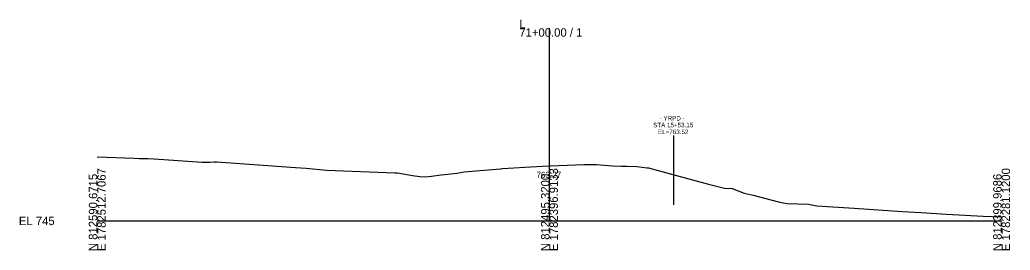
# Model space of a CAD drawing. Extents: x -26 to 7903, y -10 to 9573.
# Drawn here: x 3974.3 to 4302.8, y 1990.3 to 2066.6 of the extents above; entities that cross this region are included whole.
import ezdxf

# ---------------------------------------------------------------- set-up
doc = ezdxf.new("R2010")
doc.units = 0
for name, color, linetype in [('Exist Cross Section Cell', 7, 'Continuous'), ('Exist XS Center Line Elevation Label', 7, 'Continuous'), ('Exist XS Ground Line', 7, 'Continuous'), ('Prop XS Vertical Lines Alignments', 7, 'Continuous')]:
    doc.layers.add(name, color=color, linetype=linetype)

msp = doc.modelspace()

# ---------------------------------------------------------------- linework, layer by layer
at = {"layer": 'Exist Cross Section Cell'}
for p, q in [((4150, 2000), (4150, 2063.83)), ((4000, 2000), (4150, 2000)), ((4150, 2000), (4300, 2000))]:
    msp.add_line(p, q, dxfattribs=at)
at = {"layer": 'Exist XS Ground Line'}
for p, q in [((4000, 2021.28), (4012.26, 2020.74)), ((4012.26, 2020.74), (4013.95, 2020.7)), ((4013.95, 2020.7), (4016.94, 2020.7)), ((4016.94, 2020.7), (4018.84, 2020.57)), ((4018.84, 2020.57), (4034.81, 2019.48)), ((4034.81, 2019.48), (4037.35, 2019.51)), ((4037.35, 2019.51), (4038.77, 2019.62)), ((4038.77, 2019.62), (4039.64, 2019.54)), ((4039.64, 2019.54), (4065.79, 2017.66)), ((4065.79, 2017.66), (4069.33, 2017.44)), ((4069.33, 2017.44), (4076, 2016.83)), ((4121.68, 2016.31), (4133.71, 2017.29)), ((4133.71, 2017.29), (4134.01, 2017.31)), ((4134.01, 2017.31), (4134.42, 2017.36)), ((4134.42, 2017.36), (4138.24, 2017.6)), ((4138.24, 2017.6), (4141.86, 2017.81)), ((4141.86, 2017.81), (4149.71, 2018.26)), ((4149.71, 2018.26), (4150.36, 2018.28)), ((4150.36, 2018.28), (4161.44, 2018.71)), ((4161.44, 2018.71), (4165.62, 2018.65)), ((4165.62, 2018.65), (4170.95, 2018.24)), ((4170.95, 2018.24), (4173.89, 2018.19)), ((4173.89, 2018.19), (4175.64, 2018.14)), ((4175.64, 2018.14), (4179.01, 2018.03)), ((4179.01, 2018.03), (4182.47, 2017.59)), ((4182.47, 2017.59), (4182.87, 2017.54)), ((4182.87, 2017.54), (4186.09, 2016.68)), ((4076, 2016.83), (4098.71, 2015.96)), ((4098.71, 2015.96), (4099.64, 2015.9)), ((4099.64, 2015.9), (4104.52, 2015.07)), ((4104.52, 2015.07), (4106.99, 2014.74)), ((4106.99, 2014.74), (4108.72, 2014.61)), ((4108.72, 2014.61), (4110.91, 2014.87)), ((4110.91, 2014.87), (4114.06, 2015.27)), ((4114.06, 2015.27), (4116.27, 2015.44)), ((4116.27, 2015.44), (4119.26, 2015.83)), ((4119.26, 2015.83), (4121.68, 2016.31)), ((4186.09, 2016.68), (4190.93, 2015.37)), ((4190.93, 2015.37), (4202.74, 2012.19)), ((4202.74, 2012.19), (4208.12, 2010.88)), ((4208.12, 2010.88), (4210.58, 2010.73)), ((4210.58, 2010.73), (4214.63, 2009.24)), ((4214.63, 2009.24), (4217.61, 2008.5)), ((4217.61, 2008.5), (4225.99, 2006.33)), ((4225.99, 2006.33), (4227.5, 2005.96)), ((4227.5, 2005.96), (4228.89, 2005.76)), ((4228.89, 2005.76), (4235.88, 2005.51)), ((4235.88, 2005.51), (4238.65, 2005.04)), ((4238.65, 2005.04), (4251.1, 2004.25)), ((4251.1, 2004.25), (4266.97, 2003.17)), ((4266.97, 2003.17), (4273.34, 2002.76)), ((4273.34, 2002.76), (4281.73, 2002.23)), ((4281.73, 2002.23), (4293.92, 2001.58)), ((4293.92, 2001.58), (4300, 2001.35))]:
    msp.add_line(p, q, dxfattribs=at)
at = {"layer": 'Prop XS Vertical Lines Alignments'}
msp.add_line((4191.15, 2028.27), (4191.15, 2005.31), dxfattribs=at)

# ---------------------------------------------------------------- texts
at = {"layer": 'Exist Cross Section Cell'}
for s, p in [('L', (4140, 2063.83)), ('71+00.00 / 1', (4140, 2061.03)), ('EL 745', (3974, 1998.6))]:
    msp.add_text(s, height=2.8, dxfattribs=at).set_placement(p)
for s, p in [('E 1782512.7067', (4002.8, 1990)), ('E 1782396.9133', (4152.8, 1990)), ('E 1782281.1200', (4302.8, 1990)), ('N 812590.6715', (4000, 1990)), ('N 812495.3200', (4150, 1990)), ('N 812399.9686', (4300, 1990))]:
    msp.add_text(s, height=2.8, rotation=90, dxfattribs=at).set_placement(p)
at = {"layer": 'Exist XS Center Line Elevation Label'}
msp.add_text('763.27', height=2, dxfattribs=at).set_placement((4145.7, 2014.27))
at = {"layer": 'Prop XS Vertical Lines Alignments'}
for s, p in [('- YRPD -', (4186.57, 2033.27)), ('STA 15+53.15', (4184.4, 2031.02)), ('EL=763.52', (4186.02, 2028.77))]:
    msp.add_text(s, height=1.5, dxfattribs=at).set_placement(p)

doc.saveas('drawing.dxf')
